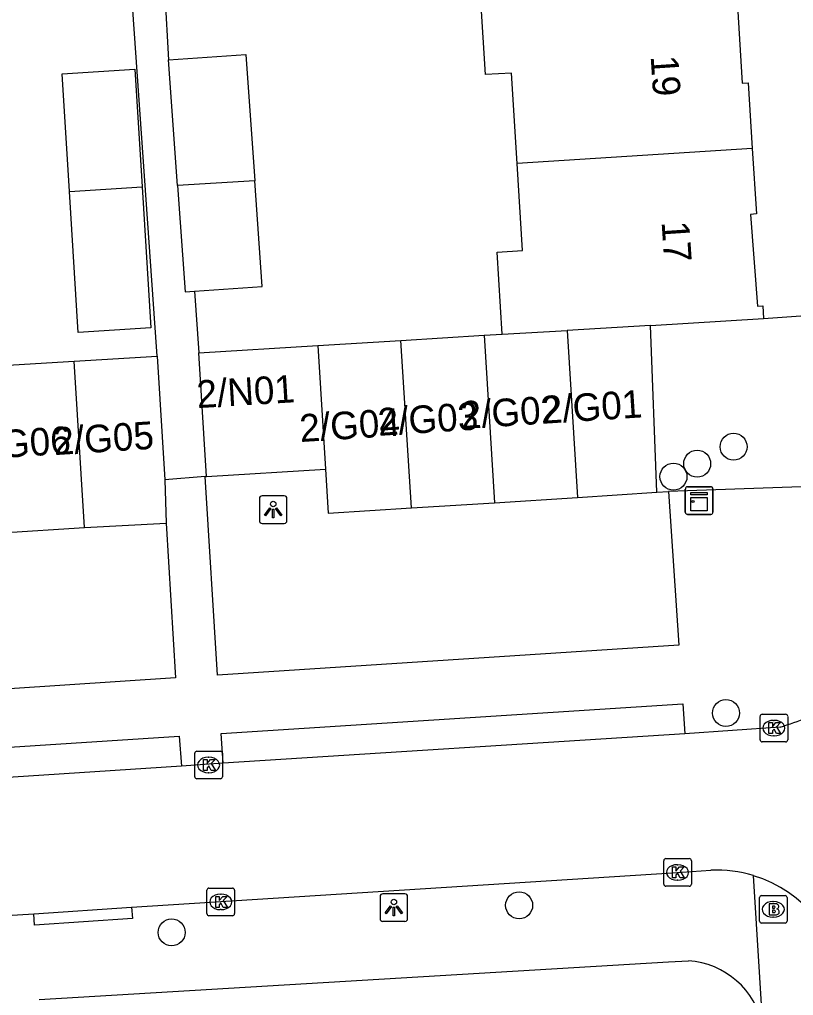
# Model space of a CAD drawing. Extents: x 159689 to 160786, y 387323 to 388339.
# Drawn here: x 160650.37 to 160678.45, y 387847.84 to 387883.22 of the extents above; entities that cross this region are included whole.
import ezdxf

# ---------------------------------------------------------------- set-up
doc = ezdxf.new("R2010")
doc.units = 0
for name, color, linetype in [('IMGEO_Boom', 7, 'Continuous'), ('IMGEO_Brandkraan', 7, 'Continuous'), ('IMGEO_Groenvoorziening', 7, 'Continuous'), ('IMGEO_Kast', 7, 'Continuous'), ('IMGEO_Kolk', 7, 'Continuous'), ('IMGEO_Lichtpunt', 7, 'Continuous'), ('IMGEO_Pand', 7, 'Continuous'), ('IMGEO_Pand_nummerreeks', 7, 'Continuous'), ('IMGEO_Parkeervlak_open', 7, 'Continuous'), ('IMGEO_Rijbaan_lokaal_open', 7, 'Continuous'), ('IMGEO_Voetpad_open', 7, 'Continuous')]:
    doc.layers.add(name, color=color, linetype=linetype)

msp = doc.modelspace()

# ---------------------------------------------------------------- linework, layer by layer
at = {"layer": 'IMGEO_Boom'}
for centre in [(160676.272, 387867.731), (160674.953, 387867.116), (160674.093, 387866.647), (160675.996, 387858.078), (160668.495, 387851.11), (160655.89, 387850.128)]:
    msp.add_circle(centre, 0.489, dxfattribs=at)
at = {"layer": 'IMGEO_Brandkraan'}
for p, q in [((160677.213, 387850.538), (160677.213, 387851.39)), ((160677.288, 387851.464), (160678.14, 387851.464)), ((160678.214, 387851.39), (160678.214, 387850.538)), ((160677.701, 387851.244), (160677.726, 387851.244)), ((160677.724, 387850.684), (160677.699, 387850.684)), ((160678.14, 387850.464), (160677.288, 387850.464))]:
    msp.add_line(p, q, dxfattribs=at)
for points in [[(160677.213, 387850.538), (160677.213, 387851.39)], [(160677.288, 387851.464), (160678.14, 387851.464)], [(160678.214, 387851.39), (160678.214, 387850.538)], [(160677.561, 387851.164), (160677.561, 387850.764), (160677.774, 387850.764)], [(160677.792, 387851.164), (160677.561, 387851.164)], [(160677.74, 387851.083), (160677.686, 387851.083), (160677.686, 387851.007)], [(160677.686, 387851.007), (160677.739, 387851.007)], [(160677.748, 387850.931), (160677.686, 387850.931), (160677.686, 387850.85)], [(160677.686, 387850.85), (160677.748, 387850.85)], [(160678.14, 387850.464), (160677.288, 387850.464)]]:
    msp.add_lwpolyline(points, dxfattribs=at)
for centre, radius, start, end in [((160677.29, 387851.388), 0.0765, 91.552, 178.448), ((160677.29, 387851.388), 0.0765, 91.552, 178.448), ((160678.138, 387851.388), 0.0765, 1.552, 88.448), ((160678.138, 387851.388), 0.0765, 1.552, 88.448), ((160677.741, 387851.045), 0.0379, 267.8285, 90.9355), ((160677.796, 387851.019), 0.145, 59.4692, 91.5367), ((160677.821, 387851.066), 0.0922, 285.5137, 58.1501), ((160677.749, 387850.89), 0.0404, 269.8759, 90.5077), ((160677.78, 387851.015), 0.251, 268.6676, 293.5347), ((160677.826, 387850.874), 0.105, 301.3115, 78.989), ((160677.29, 387850.54), 0.0765, 181.552, 268.448), ((160677.29, 387850.54), 0.0765, 181.552, 268.448), ((160678.138, 387850.54), 0.0765, 271.552, 358.448), ((160678.138, 387850.54), 0.0765, 271.552, 358.448)]:
    msp.add_arc(centre, radius, start, end, dxfattribs=at)
for centre, major_axis, ratio, start_param, end_param in [((160677.7, 387850.964), (-0.387, 0.002), 0.722429, 4.712389, 7.853982), ((160677.725, 387850.964), (-0.39, 0.002), 0.717154, 1.570796, 4.712389)]:
    msp.add_ellipse(centre, major_axis=major_axis, ratio=ratio, start_param=start_param, end_param=end_param, dxfattribs=at)
at = {"layer": 'IMGEO_Groenvoorziening'}
msp.add_lwpolyline([(160677.361, 387872.374), (160679.892, 387872.557), (160680.206, 387872.579)], dxfattribs=at)
at = {"layer": 'IMGEO_Kast'}
for p, q in [((160674.598, 387866.28), (160675.439, 387866.28)), ((160675.439, 387866.28), (160674.598, 387866.28)), ((160674.523, 387865.355), (160674.523, 387866.196)), ((160674.523, 387866.196), (160674.523, 387865.355)), ((160675.523, 387866.205), (160675.523, 387865.364)), ((160675.523, 387865.364), (160675.523, 387866.205)), ((160675.448, 387865.28), (160674.607, 387865.28)), ((160674.607, 387865.28), (160675.448, 387865.28))]:
    msp.add_line(p, q, dxfattribs=at)
for points in [[(160674.718, 387866.07), (160675.318, 387866.07), (160675.318, 387865.985), (160674.718, 387865.985), (160674.718, 387866.07)], [(160674.718, 387865.895), (160675.318, 387865.895), (160675.318, 387865.406), (160674.718, 387865.406), (160674.718, 387865.895)]]:
    msp.add_lwpolyline(points, dxfattribs=at)
msp.add_circle((160674.802, 387865.744), 0.0377, dxfattribs=at)
for centre, start, end in [((160674.601, 387866.202), 92.4484, 184.2845), ((160674.601, 387866.202), 92.4484, 184.2845), ((160675.445, 387866.202), 2.4484, 94.2845), ((160675.445, 387866.202), 2.4484, 94.2845), ((160674.601, 387865.358), 182.4484, 274.2845), ((160674.601, 387865.358), 182.4484, 274.2845), ((160675.445, 387865.358), 272.4484, 4.2845), ((160675.445, 387865.358), 272.4484, 4.2845)]:
    msp.add_arc(centre, 0.0779, start, end, dxfattribs=at)
at = {"layer": 'IMGEO_Kolk'}
for p, q in [((160677.235, 387857.108), (160677.235, 387857.96)), ((160677.31, 387858.034), (160678.162, 387858.034)), ((160677.723, 387857.814), (160677.748, 387857.814)), ((160678.236, 387857.96), (160678.236, 387857.108)), ((160678.162, 387857.034), (160677.31, 387857.034)), ((160677.746, 387857.254), (160677.721, 387857.254)), ((160656.806, 387856.697), (160657.658, 387856.697)), ((160656.731, 387855.771), (160656.731, 387856.623)), ((160657.219, 387856.477), (160657.244, 387856.477)), ((160657.732, 387856.623), (160657.732, 387855.771)), ((160657.658, 387855.697), (160656.806, 387855.697)), ((160657.242, 387855.917), (160657.217, 387855.917)), ((160673.815, 387852.802), (160674.667, 387852.802)), ((160673.74, 387851.876), (160673.74, 387852.728)), ((160674.228, 387852.582), (160674.253, 387852.582)), ((160674.741, 387852.728), (160674.741, 387851.876)), ((160657.246, 387851.734), (160658.098, 387851.734)), ((160674.667, 387851.802), (160673.815, 387851.802)), ((160674.251, 387852.022), (160674.226, 387852.022)), ((160657.171, 387850.808), (160657.171, 387851.66)), ((160657.659, 387851.514), (160657.684, 387851.514)), ((160658.172, 387851.66), (160658.172, 387850.808)), ((160658.098, 387850.734), (160657.246, 387850.734)), ((160657.682, 387850.954), (160657.657, 387850.954))]:
    msp.add_line(p, q, dxfattribs=at)
for points in [[(160677.235, 387857.108), (160677.235, 387857.96)], [(160677.31, 387858.034), (160678.162, 387858.034)], [(160677.556, 387857.734), (160677.679, 387857.734), (160677.679, 387857.583), (160677.809, 387857.734), (160677.973, 387857.734), (160677.827, 387857.583), (160677.98, 387857.334), (160677.828, 387857.334), (160677.743, 387857.498), (160677.679, 387857.431), (160677.679, 387857.334), (160677.556, 387857.334), (160677.556, 387857.734)], [(160678.236, 387857.96), (160678.236, 387857.108)], [(160678.162, 387857.034), (160677.31, 387857.034)], [(160656.806, 387856.697), (160657.658, 387856.697)], [(160656.731, 387855.771), (160656.731, 387856.623)], [(160657.052, 387856.397), (160657.175, 387856.397), (160657.175, 387856.246), (160657.305, 387856.397), (160657.469, 387856.397), (160657.323, 387856.246), (160657.476, 387855.997), (160657.324, 387855.997), (160657.239, 387856.161), (160657.175, 387856.094), (160657.175, 387855.997), (160657.052, 387855.997), (160657.052, 387856.397)], [(160657.732, 387856.623), (160657.732, 387855.771)], [(160657.658, 387855.697), (160656.806, 387855.697)], [(160673.815, 387852.802), (160674.667, 387852.802)], [(160673.74, 387851.876), (160673.74, 387852.728)], [(160674.061, 387852.502), (160674.184, 387852.502), (160674.184, 387852.351), (160674.314, 387852.502), (160674.478, 387852.502), (160674.332, 387852.351), (160674.485, 387852.102), (160674.333, 387852.102), (160674.248, 387852.266), (160674.184, 387852.199), (160674.184, 387852.102), (160674.061, 387852.102), (160674.061, 387852.502)], [(160674.741, 387852.728), (160674.741, 387851.876)], [(160657.246, 387851.734), (160658.098, 387851.734)], [(160674.667, 387851.802), (160673.815, 387851.802)], [(160657.171, 387850.808), (160657.171, 387851.66)], [(160657.492, 387851.434), (160657.615, 387851.434), (160657.615, 387851.283), (160657.745, 387851.434), (160657.909, 387851.434), (160657.763, 387851.283), (160657.916, 387851.034), (160657.764, 387851.034), (160657.679, 387851.198), (160657.615, 387851.131), (160657.615, 387851.034), (160657.492, 387851.034), (160657.492, 387851.434)], [(160658.172, 387851.66), (160658.172, 387850.808)], [(160658.098, 387850.734), (160657.246, 387850.734)]]:
    msp.add_lwpolyline(points, dxfattribs=at)
for centre, start, end in [((160677.312, 387857.958), 91.552, 178.448), ((160677.312, 387857.958), 91.552, 178.448), ((160678.16, 387857.958), 1.552, 88.448), ((160678.16, 387857.958), 1.552, 88.448), ((160677.312, 387857.11), 181.552, 268.448), ((160677.312, 387857.11), 181.552, 268.448), ((160678.16, 387857.11), 271.552, 358.448), ((160678.16, 387857.11), 271.552, 358.448), ((160656.808, 387856.621), 91.552, 178.448), ((160656.808, 387856.621), 91.552, 178.448), ((160657.656, 387856.621), 1.552, 88.448), ((160657.656, 387856.621), 1.552, 88.448), ((160656.808, 387855.773), 181.552, 268.448), ((160656.808, 387855.773), 181.552, 268.448), ((160657.656, 387855.773), 271.552, 358.448), ((160657.656, 387855.773), 271.552, 358.448), ((160673.817, 387852.726), 91.552, 178.448), ((160673.817, 387852.726), 91.552, 178.448), ((160674.665, 387852.726), 1.552, 88.448), ((160674.665, 387852.726), 1.552, 88.448), ((160657.248, 387851.658), 91.552, 178.448), ((160657.248, 387851.658), 91.552, 178.448), ((160658.096, 387851.658), 1.552, 88.448), ((160658.096, 387851.658), 1.552, 88.448), ((160673.817, 387851.878), 181.552, 268.448), ((160673.817, 387851.878), 181.552, 268.448), ((160674.665, 387851.878), 271.552, 358.448), ((160674.665, 387851.878), 271.552, 358.448), ((160657.248, 387850.81), 181.552, 268.448), ((160657.248, 387850.81), 181.552, 268.448), ((160658.096, 387850.81), 271.552, 358.448), ((160658.096, 387850.81), 271.552, 358.448)]:
    msp.add_arc(centre, 0.0765, start, end, dxfattribs=at)
for centre, major_axis, ratio, start_param, end_param in [((160677.722, 387857.534), (-0.387, 0.002), 0.722429, 4.712389, 7.853982), ((160677.747, 387857.534), (-0.39, 0.002), 0.717154, 1.570796, 4.712389), ((160657.218, 387856.197), (-0.387, 0.002), 0.722429, 4.712389, 7.853982), ((160657.243, 387856.197), (-0.39, 0.002), 0.717154, 1.570796, 4.712389), ((160674.227, 387852.302), (-0.387, 0.002), 0.722429, 4.712389, 7.853982), ((160674.252, 387852.302), (-0.39, 0.002), 0.717154, 1.570796, 4.712389), ((160657.658, 387851.234), (-0.387, 0.002), 0.722429, 4.712389, 7.853982), ((160657.683, 387851.234), (-0.39, 0.002), 0.717154, 1.570796, 4.712389)]:
    msp.add_ellipse(centre, major_axis=major_axis, ratio=ratio, start_param=start_param, end_param=end_param, dxfattribs=at)
at = {"layer": 'IMGEO_Lichtpunt'}
for p, q in [((160659.076, 387865.856), (160659.076, 387865.049)), ((160659.076, 387865.856), (160659.076, 387865.049)), ((160659.978, 387865.951), (160659.17, 387865.951)), ((160659.978, 387865.951), (160659.17, 387865.951)), ((160660.072, 387865.049), (160660.072, 387865.856)), ((160660.072, 387865.049), (160660.072, 387865.856)), ((160659.17, 387864.955), (160659.978, 387864.955)), ((160659.17, 387864.955), (160659.978, 387864.955)), ((160663.453, 387851.431), (160663.453, 387850.624)), ((160663.453, 387851.431), (160663.453, 387850.624)), ((160664.355, 387851.526), (160663.547, 387851.526)), ((160664.355, 387851.526), (160663.547, 387851.526)), ((160664.449, 387850.624), (160664.449, 387851.431)), ((160664.449, 387850.624), (160664.449, 387851.431)), ((160663.547, 387850.53), (160664.355, 387850.53)), ((160663.547, 387850.53), (160664.355, 387850.53))]:
    msp.add_line(p, q, dxfattribs=at)
for points in [[(160659.45, 387865.52), (160659.489, 387865.492), (160659.301, 387865.23), (160659.263, 387865.257), (160659.45, 387865.52)], [(160659.662, 387865.492), (160659.7, 387865.519), (160659.887, 387865.257), (160659.848, 387865.229), (160659.662, 387865.492)], [(160659.552, 387865.472), (160659.599, 387865.472), (160659.599, 387865.15), (160659.552, 387865.15), (160659.552, 387865.472)], [(160663.827, 387851.095), (160663.866, 387851.067), (160663.678, 387850.805), (160663.64, 387850.832), (160663.827, 387851.095)], [(160663.929, 387851.047), (160663.976, 387851.047), (160663.976, 387850.725), (160663.929, 387850.725), (160663.929, 387851.047)], [(160664.039, 387851.067), (160664.077, 387851.094), (160664.264, 387850.832), (160664.225, 387850.804), (160664.039, 387851.067)]]:
    msp.add_lwpolyline(points, dxfattribs=at)
for centre in [(160659.575, 387865.654), (160663.952, 387851.229)]:
    msp.add_circle(centre, 0.0994, dxfattribs=at)
for centre, start, end in [((160659.17, 387865.856), 90, 180), ((160659.17, 387865.856), 90, 180), ((160659.978, 387865.856), 0, 90), ((160659.978, 387865.856), 0, 90), ((160659.17, 387865.049), 180, 270), ((160659.17, 387865.049), 180, 270), ((160659.978, 387865.049), 270, 0), ((160659.978, 387865.049), 270, 360), ((160663.547, 387851.431), 90, 180), ((160663.547, 387851.431), 90, 180), ((160664.355, 387851.431), 0, 90), ((160664.355, 387851.431), 0, 90), ((160663.547, 387850.624), 180, 270), ((160663.547, 387850.624), 180, 270), ((160664.355, 387850.624), 270, 0), ((160664.355, 387850.624), 270, 360)]:
    msp.add_arc(centre, 0.0946, start, end, dxfattribs=at)
at = {"layer": 'IMGEO_Pand'}
for points in [[(160676.366, 387884.508), (160676.588, 387880.906), (160676.806, 387880.92), (160676.952, 387878.545)], [(160668.426, 387877.992), (160668.223, 387881.277), (160667.269, 387881.218), (160667.103, 387883.907)], [(160655.779, 387881.752), (160658.582, 387881.952), (160658.908, 387877.374)], [(160656.103, 387877.203), (160655.779, 387881.752)], [(160652.182, 387876.979), (160651.918, 387881.252), (160654.561, 387881.416), (160654.824, 387877.155)], [(160676.952, 387878.545), (160668.426, 387877.992)], [(160676.952, 387878.545), (160677.099, 387876.17), (160676.891, 387876.149), (160677.146, 387872.822), (160677.332, 387872.833), (160677.361, 387872.374)], [(160667.884, 387871.812), (160667.7, 387874.788), (160668.62, 387874.845), (160668.426, 387877.992)], [(160658.908, 387877.374), (160656.103, 387877.203)], [(160656.103, 387877.203), (160656.377, 387873.34), (160656.723, 387873.365)], [(160656.723, 387873.365), (160659.18, 387873.54), (160658.908, 387877.374)], [(160654.824, 387877.155), (160655.14, 387872.036), (160652.497, 387871.873), (160652.182, 387876.979)], [(160652.182, 387876.979), (160654.824, 387877.155)], [(160673.26, 387872.12), (160677.361, 387872.374)], [(160667.884, 387871.812), (160670.243, 387871.947)], [(160673.26, 387872.12), (160670.243, 387871.947)], [(160670.243, 387871.947), (160670.617, 387865.886)], [(160673.495, 387866.082), (160673.26, 387872.12)], [(160661.194, 387871.399), (160664.21, 387871.585)], [(160664.21, 387871.585), (160667.226, 387871.771)], [(160664.585, 387865.513), (160664.21, 387871.585)], [(160667.226, 387871.771), (160667.884, 387871.812)], [(160667.226, 387871.771), (160667.601, 387865.7)], [(160656.882, 387871.133), (160661.194, 387871.399)], [(160661.194, 387871.399), (160661.47, 387866.923)], [(160649.348, 387870.648), (160652.358, 387870.834)], [(160652.358, 387870.834), (160655.368, 387871.02)], [(160652.73, 387864.799), (160652.358, 387870.834)], [(160655.368, 387871.02), (160655.644, 387866.536)], [(160657.159, 387866.656), (160656.882, 387871.133)], [(160657.159, 387866.656), (160661.47, 387866.923)], [(160661.47, 387866.923), (160661.569, 387865.327), (160664.585, 387865.513)], [(160655.644, 387866.536), (160655.688, 387864.961)], [(160667.601, 387865.7), (160670.617, 387865.886)], [(160670.617, 387865.886), (160673.495, 387866.082)], [(160664.585, 387865.513), (160667.601, 387865.7)], [(160649.721, 387864.613), (160652.73, 387864.799)], [(160652.73, 387864.799), (160655.688, 387864.961)]]:
    msp.add_lwpolyline(points, dxfattribs=at)
at = {"layer": 'IMGEO_Parkeervlak_open'}
msp.add_lwpolyline([(160673.495, 387866.082), (160673.912, 387866.11)], dxfattribs=at)
at = {"layer": 'IMGEO_Rijbaan_lokaal_open'}
for points in [[(160677.959, 387857.571), (160674.505, 387857.33)], [(160674.505, 387857.33), (160657.755, 387856.258)], [(160656.254, 387856.154), (160637.56, 387854.935)], [(160657.755, 387856.258), (160656.254, 387856.154)], [(160654.432, 387851.042), (160674.051, 387852.29), (160675.452, 387852.379)], [(160650.893, 387850.805), (160654.432, 387851.042)], [(160648.509, 387850.584), (160648.912, 387850.682), (160650.893, 387850.805)]]:
    msp.add_lwpolyline(points, dxfattribs=at)
for centre, radius, start, end in [((160675.659, 387865.523), 8.278, 286.1301, 300.6553), ((160675.662, 387847.773), 4.611, 73.1156, 92.6071), ((160675.66, 387847.782), 4.602, 3.4971, 73.0625)]:
    msp.add_arc(centre, radius, start, end, dxfattribs=at)
at = {"layer": 'IMGEO_Voetpad_open'}
for points in [[(160655.368, 387871.02), (160654.456, 387883.904)], [(160655.649, 387884.129), (160655.779, 387881.752)], [(160656.723, 387873.365), (160656.882, 387871.133)], [(160657.102, 387866.651), (160655.644, 387866.536)], [(160657.102, 387866.651), (160657.159, 387866.656)], [(160673.912, 387866.11), (160674.287, 387860.542), (160657.551, 387859.455), (160657.102, 387866.651)], [(160678.719, 387866.274), (160673.912, 387866.11)], [(160655.688, 387864.961), (160656.028, 387859.357), (160637.959, 387858.156)], [(160657.755, 387856.258), (160657.685, 387857.342), (160674.43, 387858.418), (160674.505, 387857.33)], [(160637.56, 387854.935), (160637.496, 387856.027), (160656.166, 387857.242), (160656.254, 387856.154)], [(160677.336, 387846.743), (160677.001, 387852.185)], [(160654.432, 387851.042), (160654.471, 387850.627), (160650.917, 387850.385), (160650.893, 387850.805)], [(160651.091, 387847.699), (160673.918, 387849.058), (160674.638, 387849.101)]]:
    msp.add_lwpolyline(points, dxfattribs=at)
msp.add_arc((160674.43, 387846.14), 2.968, 11.7193, 85.975, dxfattribs=at)

# ---------------------------------------------------------------- texts
at = {"layer": 'IMGEO_Pand_nummerreeks'}
for s, rotation, p in [('19', 273.7816, (160673.264, 387881.886)), ('17', 273.7816, (160673.661, 387875.882)), ('2/N01', 3.4849, (160656.826, 387869.129)), ('2/G01', 3.6914, (160669.353, 387868.564)), ('2/G02', 3.6914, (160666.41, 387868.373)), ('2/G04', 3.6914, (160660.56, 387867.9)), ('2/G03', 3.6914, (160663.401, 387868.124)), ('2/G06', 3.6914, (160648.623, 387867.252)), ('2/G05', 3.6914, (160651.638, 387867.426))]:
    msp.add_text(s, height=1, rotation=rotation, dxfattribs=at).set_placement(p)

doc.saveas('drawing.dxf')
